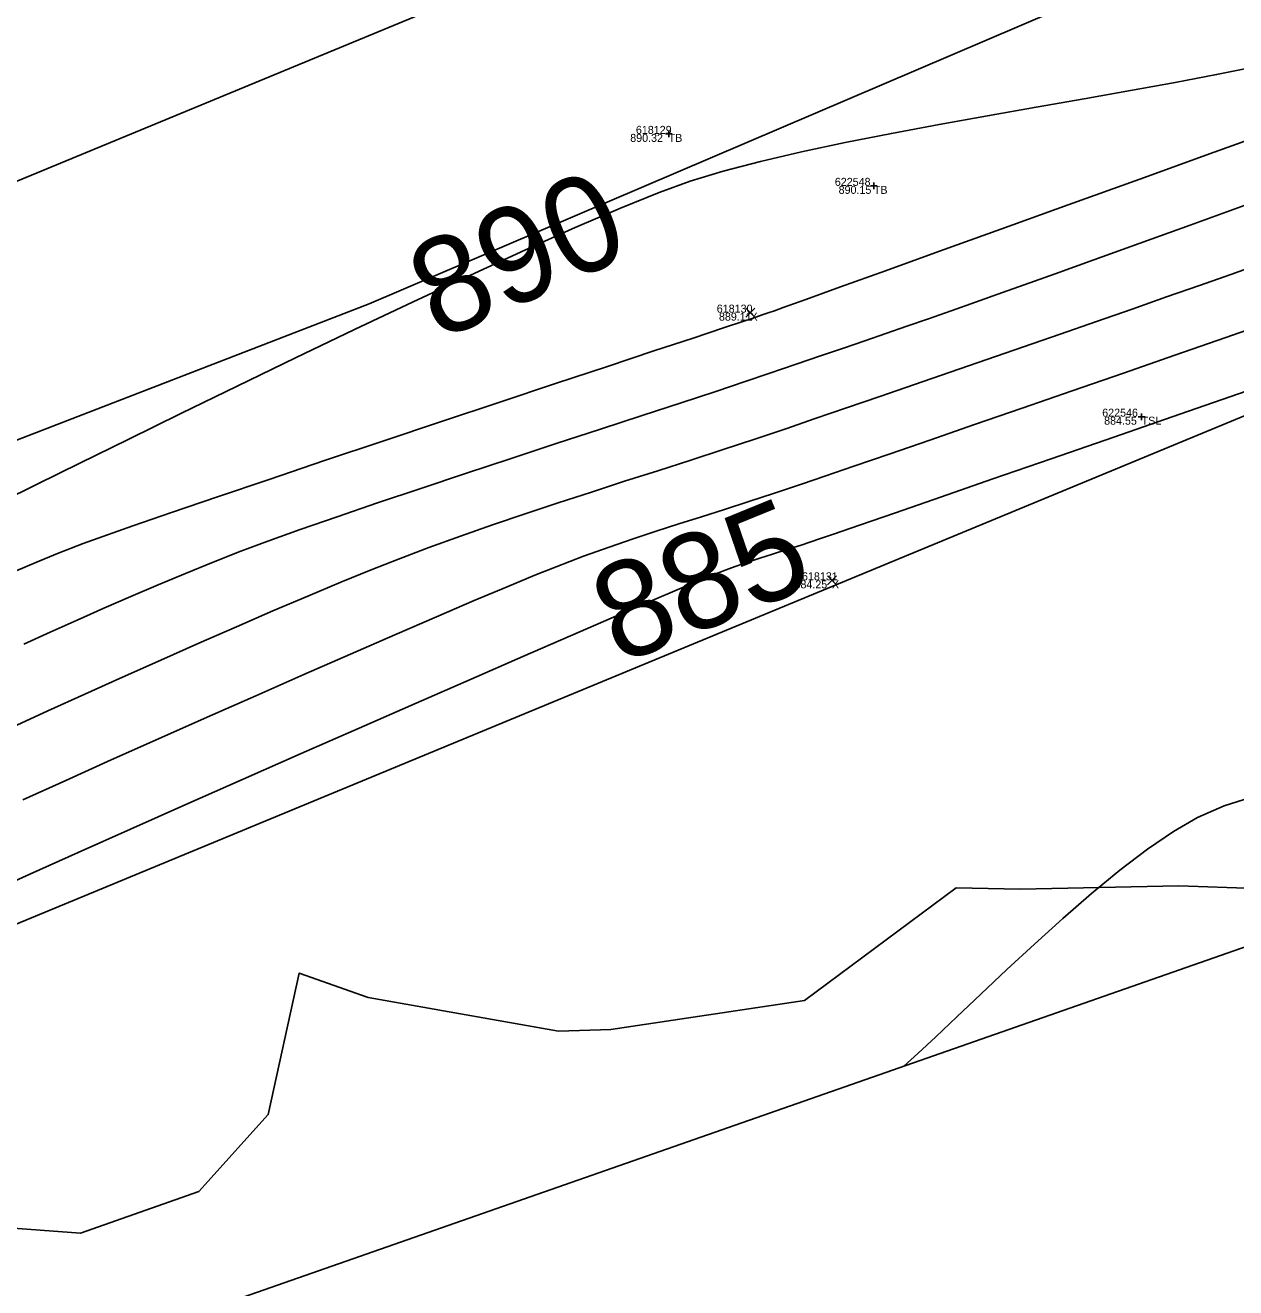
# Model space of a CAD drawing. Extents: x 1957117 to 1971063, y 701601 to 715861.
# Drawn here: x 1966232.2 to 1966285.2, y 709343.8 to 709399 of the extents above; entities that cross this region are included whole.
import ezdxf

# ---------------------------------------------------------------- set-up
doc = ezdxf.new("R2010")
doc.units = 0
for name, color, linetype in [('AP_X_Lights', 7, 'Continuous'), ('DT_X_Contour_Major', 7, 'Continuous'), ('DT_X_Contour_Minor', 7, 'Continuous'), ('DT_X_TIN_Hull', 7, 'Continuous'), ('GE_X_CL_20', 7, 'Continuous'), ('PV_P_Drive', 7, 'Continuous'), ('PV_P_Shoulder', 7, 'Continuous'), ('RS_Raster1', 7, 'Continuous'), ('RW_X_Esmt_RR', 7, 'Continuous'), ('RW_X_Fee_RW', 7, 'Continuous'), ('SC_Scratch1', 7, 'Continuous'), ('SC_Shading5', 7, 'Continuous'), ('VG_X_Tree_Line_Rt', 7, 'Continuous')]:
    doc.layers.add(name, color=color, linetype=linetype)

msp = doc.modelspace()

# ---------------------------------------------------------------- linework, layer by layer
at = {"layer": 'AP_X_Lights'}
for p, q in [((1966263.757, 709386.237), (1966264.145, 709386.627)), ((1966263.757, 709386.627), (1966264.145, 709386.237)), ((1966267.322, 709374.534), (1966267.71, 709374.924)), ((1966267.322, 709374.924), (1966267.71, 709374.534))]:
    msp.add_line(p, q, dxfattribs=at)
at = {"layer": 'DT_X_Contour_Major'}
for points in [[(1966231.196, 709378.154), (1966232.755, 709378.927), (1966234.619, 709379.848), (1966236.733, 709380.889), (1966239.045, 709382.023), (1966241.502, 709383.22), (1966244.05, 709384.452), (1966246.636, 709385.691), (1966249.206, 709386.909), (1966251.708, 709388.077), (1966254.088, 709389.166), (1966256.293, 709390.15), (1966258.269, 709390.999), (1966259.963, 709391.685), (1966261.322, 709392.179), (1966262.759, 709392.616), (1966264.389, 709393.043), (1966266.18, 709393.46), (1966268.1, 709393.869), (1966270.118, 709394.269), (1966272.203, 709394.66), (1966274.323, 709395.043), (1966276.446, 709395.418), (1966278.541, 709395.785), (1966280.576, 709396.144), (1966282.52, 709396.496), (1966284.341, 709396.841), (1966286.007, 709397.179)], [(1966231.196, 709378.154), (1966232.755, 709378.927), (1966234.619, 709379.848), (1966236.733, 709380.889), (1966239.045, 709382.023), (1966241.502, 709383.22), (1966244.05, 709384.452), (1966246.636, 709385.691), (1966249.206, 709386.909), (1966251.708, 709388.077), (1966254.088, 709389.166), (1966256.293, 709390.15), (1966258.269, 709390.999), (1966259.963, 709391.685), (1966261.322, 709392.179), (1966262.759, 709392.616), (1966264.389, 709393.043), (1966266.18, 709393.46), (1966268.1, 709393.869), (1966270.118, 709394.269), (1966272.203, 709394.66), (1966274.323, 709395.043), (1966276.446, 709395.418), (1966278.541, 709395.785), (1966280.576, 709396.144), (1966282.52, 709396.496), (1966284.341, 709396.841), (1966286.007, 709397.179)], [(1966285.673, 709383.01), (1966282.725, 709381.989), (1966279.847, 709380.992), (1966277.101, 709380.041), (1966274.552, 709379.159), (1966272.263, 709378.367), (1966270.296, 709377.686), (1966268.715, 709377.14), (1966267.584, 709376.75), (1966266.965, 709376.537), (1966266.17, 709376.272), (1966265.506, 709376.06), (1966264.922, 709375.878), (1966264.365, 709375.702), (1966263.785, 709375.51), (1966263.129, 709375.278), (1966262.346, 709374.983), (1966261.797, 709374.759), (1966260.854, 709374.361), (1966259.559, 709373.807), (1966257.956, 709373.116), (1966256.089, 709372.307), (1966254, 709371.399), (1966251.734, 709370.411), (1966249.333, 709369.361), (1966246.842, 709368.269), (1966244.305, 709367.154), (1966241.763, 709366.033), (1966239.262, 709364.927), (1966236.844, 709363.854), (1966234.553, 709362.833), (1966232.433, 709361.882), (1966230.526, 709361.021)], [(1966285.673, 709383.01), (1966282.725, 709381.989), (1966279.847, 709380.992), (1966277.101, 709380.041), (1966274.552, 709379.159), (1966272.263, 709378.367), (1966270.296, 709377.686), (1966268.715, 709377.14), (1966267.584, 709376.75), (1966266.965, 709376.537), (1966266.17, 709376.272), (1966265.506, 709376.06), (1966264.922, 709375.878), (1966264.365, 709375.702), (1966263.785, 709375.51), (1966263.129, 709375.278), (1966262.346, 709374.983), (1966261.797, 709374.759), (1966260.854, 709374.361), (1966259.559, 709373.807), (1966257.956, 709373.116), (1966256.089, 709372.307), (1966254, 709371.399), (1966251.734, 709370.411), (1966249.333, 709369.361), (1966246.842, 709368.269), (1966244.305, 709367.154), (1966241.763, 709366.033), (1966239.262, 709364.927), (1966236.844, 709363.854), (1966234.553, 709362.833), (1966232.433, 709361.882), (1966230.526, 709361.021)]]:
    msp.add_lwpolyline(points, dxfattribs=at)
at = {"layer": 'DT_X_Contour_Minor'}
for points in [[(1966231.846, 709375.145), (1966232.695, 709375.506), (1966233.654, 709375.897), (1966234.77, 709376.336), (1966235.625, 709376.651), (1966236.935, 709377.112), (1966238.63, 709377.696), (1966240.641, 709378.381), (1966242.898, 709379.143), (1966245.33, 709379.961), (1966247.87, 709380.811), (1966250.446, 709381.671), (1966252.99, 709382.518), (1966255.431, 709383.329), (1966257.7, 709384.082), (1966259.728, 709384.755), (1966261.444, 709385.323), (1966262.779, 709385.765), (1966263.664, 709386.058), (1966264.028, 709386.179), (1966264.301, 709386.272), (1966264.514, 709386.345), (1966264.726, 709386.419), (1966264.999, 709386.515), (1966265.387, 709386.655), (1966266.372, 709387.01), (1966267.885, 709387.555), (1966269.857, 709388.266), (1966272.221, 709389.118), (1966274.908, 709390.086), (1966277.85, 709391.146), (1966280.98, 709392.273), (1966284.228, 709393.443), (1966287.527, 709394.63)], [(1966231.846, 709375.145), (1966232.695, 709375.506), (1966233.654, 709375.897), (1966234.77, 709376.336), (1966235.625, 709376.651), (1966236.935, 709377.112), (1966238.63, 709377.696), (1966240.641, 709378.381), (1966242.898, 709379.143), (1966245.33, 709379.961), (1966247.87, 709380.811), (1966250.446, 709381.671), (1966252.99, 709382.518), (1966255.431, 709383.329), (1966257.7, 709384.082), (1966259.728, 709384.755), (1966261.444, 709385.323), (1966262.779, 709385.765), (1966263.664, 709386.058), (1966264.028, 709386.179), (1966264.301, 709386.272), (1966264.514, 709386.345), (1966264.726, 709386.419), (1966264.999, 709386.515), (1966265.387, 709386.655), (1966266.372, 709387.01), (1966267.885, 709387.555), (1966269.857, 709388.266), (1966272.221, 709389.118), (1966274.908, 709390.086), (1966277.85, 709391.146), (1966280.98, 709392.273), (1966284.228, 709393.443), (1966287.527, 709394.63)], [(1966285.593, 709391.134), (1966283.182, 709390.262), (1966280.955, 709389.458), (1966278.968, 709388.74), (1966277.273, 709388.13), (1966275.925, 709387.646), (1966274.977, 709387.309), (1966273.799, 709386.893), (1966272.726, 709386.516), (1966271.732, 709386.168), (1966270.791, 709385.84), (1966269.875, 709385.523), (1966268.96, 709385.206), (1966268.017, 709384.882), (1966267.021, 709384.541), (1966265.945, 709384.172), (1966264.762, 709383.768), (1966263.728, 709383.42), (1966262.432, 709382.991), (1966260.915, 709382.493), (1966259.22, 709381.938), (1966257.388, 709381.34), (1966255.462, 709380.709), (1966253.482, 709380.059), (1966251.492, 709379.402), (1966249.533, 709378.75), (1966247.646, 709378.115), (1966245.874, 709377.511), (1966244.258, 709376.948), (1966242.841, 709376.44), (1966241.664, 709375.998), (1966240.451, 709375.52), (1966239.246, 709375.031), (1966238.048, 709374.532), (1966236.858, 709374.024), (1966235.676, 709373.509), (1966234.501, 709372.988), (1966233.334, 709372.462), (1966232.175, 709371.932)], [(1966285.593, 709391.134), (1966283.182, 709390.262), (1966280.955, 709389.458), (1966278.968, 709388.74), (1966277.273, 709388.13), (1966275.925, 709387.646), (1966274.977, 709387.309), (1966273.799, 709386.893), (1966272.726, 709386.516), (1966271.732, 709386.168), (1966270.791, 709385.84), (1966269.875, 709385.523), (1966268.96, 709385.206), (1966268.017, 709384.882), (1966267.021, 709384.541), (1966265.945, 709384.172), (1966264.762, 709383.768), (1966263.728, 709383.42), (1966262.432, 709382.991), (1966260.915, 709382.493), (1966259.22, 709381.938), (1966257.388, 709381.34), (1966255.462, 709380.709), (1966253.482, 709380.059), (1966251.492, 709379.402), (1966249.533, 709378.75), (1966247.646, 709378.115), (1966245.874, 709377.511), (1966244.258, 709376.948), (1966242.841, 709376.44), (1966241.664, 709375.998), (1966240.451, 709375.52), (1966239.246, 709375.031), (1966238.048, 709374.532), (1966236.858, 709374.024), (1966235.676, 709373.509), (1966234.501, 709372.988), (1966233.334, 709372.462), (1966232.175, 709371.932)], [(1966286.209, 709388.547), (1966284.956, 709388.102), (1966283.594, 709387.622), (1966282.151, 709387.116), (1966280.643, 709386.589), (1966279.087, 709386.047), (1966277.498, 709385.494), (1966275.892, 709384.937), (1966274.284, 709384.38), (1966272.691, 709383.829), (1966271.128, 709383.29), (1966269.611, 709382.768), (1966268.157, 709382.269), (1966266.78, 709381.797), (1966265.497, 709381.358), (1966264.143, 709380.902), (1966262.754, 709380.445), (1966261.338, 709379.985), (1966259.901, 709379.523), (1966258.451, 709379.058), (1966256.996, 709378.589), (1966255.542, 709378.115), (1966254.097, 709377.636), (1966252.669, 709377.152), (1966251.265, 709376.662), (1966249.892, 709376.164), (1966248.558, 709375.659), (1966247.36, 709375.186), (1966246.032, 709374.642), (1966244.593, 709374.041), (1966243.067, 709373.39), (1966241.472, 709372.7), (1966239.832, 709371.982), (1966238.166, 709371.245), (1966236.497, 709370.5), (1966234.845, 709369.757), (1966233.231, 709369.025), (1966231.676, 709368.315)], [(1966286.209, 709388.547), (1966284.956, 709388.102), (1966283.594, 709387.622), (1966282.151, 709387.116), (1966280.643, 709386.589), (1966279.087, 709386.047), (1966277.498, 709385.494), (1966275.892, 709384.937), (1966274.284, 709384.38), (1966272.691, 709383.829), (1966271.128, 709383.29), (1966269.611, 709382.768), (1966268.157, 709382.269), (1966266.78, 709381.797), (1966265.497, 709381.358), (1966264.143, 709380.902), (1966262.754, 709380.445), (1966261.338, 709379.985), (1966259.901, 709379.523), (1966258.451, 709379.058), (1966256.996, 709378.589), (1966255.542, 709378.115), (1966254.097, 709377.636), (1966252.669, 709377.152), (1966251.265, 709376.662), (1966249.892, 709376.164), (1966248.558, 709375.659), (1966247.36, 709375.186), (1966246.032, 709374.642), (1966244.593, 709374.041), (1966243.067, 709373.39), (1966241.472, 709372.7), (1966239.832, 709371.982), (1966238.166, 709371.245), (1966236.497, 709370.5), (1966234.845, 709369.757), (1966233.231, 709369.025), (1966231.676, 709368.315)], [(1966286.876, 709386.084), (1966284.735, 709385.341), (1966282.518, 709384.572), (1966280.267, 709383.792), (1966278.027, 709383.016), (1966275.839, 709382.259), (1966273.747, 709381.536), (1966271.794, 709380.862), (1966270.023, 709380.251), (1966268.477, 709379.718), (1966267.199, 709379.279), (1966266.231, 709378.947), (1966265.008, 709378.537), (1966263.878, 709378.168), (1966262.818, 709377.83), (1966261.805, 709377.511), (1966260.816, 709377.198), (1966259.83, 709376.88), (1966258.823, 709376.546), (1966257.772, 709376.182), (1966256.656, 709375.778), (1966255.452, 709375.321), (1966254.518, 709374.948), (1966253.311, 709374.449), (1966251.866, 709373.84), (1966250.219, 709373.135), (1966248.405, 709372.352), (1966246.459, 709371.505), (1966244.417, 709370.611), (1966242.315, 709369.685), (1966240.187, 709368.744), (1966238.069, 709367.802), (1966235.997, 709366.876), (1966234.005, 709365.981), (1966232.13, 709365.133)], [(1966286.876, 709386.084), (1966284.735, 709385.341), (1966282.518, 709384.572), (1966280.267, 709383.792), (1966278.027, 709383.016), (1966275.839, 709382.259), (1966273.747, 709381.536), (1966271.794, 709380.862), (1966270.023, 709380.251), (1966268.477, 709379.718), (1966267.199, 709379.279), (1966266.231, 709378.947), (1966265.008, 709378.537), (1966263.878, 709378.168), (1966262.818, 709377.83), (1966261.805, 709377.511), (1966260.816, 709377.198), (1966259.83, 709376.88), (1966258.823, 709376.546), (1966257.772, 709376.182), (1966256.656, 709375.778), (1966255.452, 709375.321), (1966254.518, 709374.948), (1966253.311, 709374.449), (1966251.866, 709373.84), (1966250.219, 709373.135), (1966248.405, 709372.352), (1966246.459, 709371.505), (1966244.417, 709370.611), (1966242.315, 709369.685), (1966240.187, 709368.744), (1966238.069, 709367.802), (1966235.997, 709366.876), (1966234.005, 709365.981), (1966232.13, 709365.133)], [(1966285.823, 709365.241), (1966284.673, 709364.876), (1966283.497, 709364.358), (1966282.451, 709363.753), (1966281.314, 709362.973), (1966280.111, 709362.054), (1966278.869, 709361.033), (1966277.614, 709359.945), (1966276.372, 709358.827), (1966275.169, 709357.714), (1966274.031, 709356.642), (1966272.985, 709355.648), (1966272.056, 709354.767), (1966271.271, 709354.036), (1966270.656, 709353.489)], [(1966285.823, 709365.241), (1966284.673, 709364.876), (1966283.497, 709364.358), (1966282.451, 709363.753), (1966281.314, 709362.973), (1966280.111, 709362.054), (1966278.869, 709361.033), (1966277.614, 709359.945), (1966276.372, 709358.827), (1966275.169, 709357.714), (1966274.031, 709356.642), (1966272.985, 709355.648), (1966272.056, 709354.767), (1966271.271, 709354.036), (1966270.656, 709353.489)]]:
    msp.add_lwpolyline(points, dxfattribs=at)
at = {"layer": 'DT_X_TIN_Hull'}
msp.add_lwpolyline([(1966196.581, 709322.506), (1966234.303, 709340.787), (1966289.89, 709360.21), (1966341.932, 709358.331), (1966392.829, 709375.578), (1966427.603, 709419.04), (1966470.601, 709437.421), (1966515.498, 709455.717), (1966563.667, 709476.049), (1966610.999, 709497.301), (1966657.31, 709514.717), (1966699.438, 709532.997)], dxfattribs=at)
at = {"layer": 'GE_X_CL_20'}
msp.add_lwpolyline([(1966828.097, 709638.981), (1965844.448, 709231.801)], dxfattribs=at)
at = {"layer": 'PV_P_Drive'}
for p, q in [((1966260.23, 709394.247), (1966260.522, 709394.247)), ((1966260.376, 709394.393), (1966260.376, 709394.101)), ((1966260.376, 709394.247), (1966260.376, 709394.247)), ((1966269.202, 709391.975), (1966269.494, 709391.975)), ((1966269.348, 709392.121), (1966269.348, 709391.829)), ((1966269.348, 709391.975), (1966269.348, 709391.975)), ((1966281.061, 709382.029), (1966281.061, 709381.737)), ((1966280.915, 709381.883), (1966281.207, 709381.883)), ((1966281.061, 709381.883), (1966281.061, 709381.883))]:
    msp.add_line(p, q, dxfattribs=at)
at = {"layer": 'RW_X_Esmt_RR'}
msp.add_line((1965855.922, 709204.082), (1966839.571, 709611.262), dxfattribs=at)
at = {"layer": 'RW_X_Fee_RW'}
msp.add_lwpolyline([(1963881.046, 707276.431), (1964172.578, 707701.964), (1964668.324, 708419.582), (1964735.207, 708501.875), (1964966.496, 708718.802), (1965107.468, 708816.338), (1965585.552, 709094.216), (1966091.861, 709326.705), (1966247.281, 709386.816), (1966633.174, 709551.737), (1966943.202, 709670.565), (1967172.032, 709812.662), (1967935.697, 710373.174), (1968346.714, 710683.963), (1968484.345, 710796.182), (1968743.632, 711067.038), (1968903.937, 711275.819), (1969041.222, 711501.316), (1969638.166, 712572.015), (1970019.077, 713196.718)], dxfattribs=at)
at = {"layer": 'SC_Shading5'}
for points in [[(1963589.678, 706586.994), (1963626.625, 706689.548), (1963651.76, 706746.832), (1963668.09, 706778.596), (1963682.768, 706805.402), (1963734.424, 706911.594), (1963826.849, 707116.717), (1963877.258, 707215.645), (1963964.981, 707354.472), (1964070.526, 707509.355), (1964132.574, 707601.994), (1964163.9, 707642.169), (1964191.2, 707685.167), (1964278.98, 707807.131), (1964326.11, 707874.364), (1964396.427, 707968.962), (1964508.519, 708133.679), (1964655.588, 708336.552), (1964745.319, 708429.172), (1964840.327, 708522.317), (1964988.178, 708660.245), (1965089.796, 708739.041), (1965251.743, 708835.216), (1965415.807, 708922.048), (1965866.2, 709149.38), (1966173.543, 709294.131), (1966283.627, 709338.196), (1966534.003, 709419.214), (1966689.084, 709471.266), (1967008.468, 709641.817), (1967166.677, 709750.124), (1967422.113, 709931.083), (1967818.707, 710198.831), (1968187.021, 710459.852), (1968360.589, 710592.493), (1968496.543, 710707.847), (1968606.427, 710809.378), (1968733.391, 710937.091), (1968807.28, 711025.4), (1968843.008, 711077.094), (1968863.233, 711106.099), (1968909.747, 711171.311), (1968974.133, 711279.559), (1969130.932, 711546.915), (1969247.433, 711744.686), (1969402.714, 712016.424), (1969505.287, 712191.789), (1969666.311, 712460.805), (1969771.586, 712639.896), (1969880.058, 712820.917), (1969964.994, 712955.706), (1969990.005, 713000.084), (1970030.065, 713068.479)], [(1963609.915, 706579.703), (1963646.615, 706681.572), (1963671.193, 706737.585), (1963687.092, 706768.511), (1963701.884, 706795.526), (1963753.906, 706902.469), (1963846.249, 707107.41), (1963895.973, 707204.994), (1963982.966, 707342.667), (1964088.35, 707497.312), (1964150.015, 707589.379), (1964181.502, 707629.761), (1964209.024, 707673.109), (1964296.517, 707794.674), (1964343.552, 707861.772), (1964413.958, 707956.489), (1964526.123, 708121.313), (1964672.104, 708322.686), (1964760.576, 708414.006), (1964855.195, 708506.77), (1965002.134, 708643.847), (1965101.925, 708721.226), (1965262.272, 708816.451), (1965425.685, 708902.939), (1965875.63, 709130.044), (1966182.13, 709274.398), (1966290.944, 709317.954), (1966540.737, 709398.785), (1966697.632, 709451.445), (1967019.644, 709623.399), (1967178.971, 709732.471), (1967434.35, 709913.39), (1967830.945, 710181.14), (1968199.774, 710442.525), (1968374.086, 710575.735), (1968510.806, 710691.739), (1968621.36, 710793.889), (1968749.296, 710922.58), (1968824.413, 711012.355), (1968860.678, 711064.827), (1968880.812, 711093.701), (1968927.778, 711159.547), (1968992.655, 711268.62), (1969149.476, 711536.015), (1969266.039, 711733.891), (1969421.336, 712005.657), (1969523.8, 712180.835), (1969684.812, 712449.831), (1969790.084, 712628.917), (1969898.385, 712809.653), (1969983.474, 712944.685), (1970008.657, 712989.367), (1970048.626, 713057.607)]]:
    msp.add_spline(points, degree=3, dxfattribs=at)
at = {"layer": 'VG_X_Tree_Line_Rt'}
msp.add_lwpolyline([(1966231.114, 709346.451), (1966234.66, 709346.182), (1966239.823, 709348.003), (1966242.863, 709351.372), (1966244.221, 709357.558), (1966247.241, 709356.491), (1966255.56, 709355.018), (1966257.842, 709355.09), (1966266.317, 709356.354), (1966272.945, 709361.278), (1966275.744, 709361.227), (1966282.68, 709361.366), (1966286.061, 709361.258)], dxfattribs=at)

# ---------------------------------------------------------------- texts
at = {"layer": 'DT_X_Contour_Major'}
for s, rotation, p in [('890', 24.044, (1966250.306, 709385.18)), ('885', 22.2118, (1966258.198, 709371.021))]:
    msp.add_text(s, height=4.2, rotation=rotation, dxfattribs=at).set_placement(p)
at = {"layer": 'PV_P_Shoulder'}
for s, p in [('890.32', (1966258.695, 709393.897)), ('890.15', (1966267.808, 709391.625)), ('889.11', (1966262.575, 709386.082)), ('884.55', (1966279.419, 709381.533)), ('884.25', (1966265.879, 709374.379))]:
    msp.add_text(s, height=0.35, dxfattribs=at).set_placement(p)
at = {"layer": 'RS_Raster1'}
for s, p in [('618129', (1966258.943, 709394.247)), ('622548', (1966267.642, 709391.975)), ('618130', (1966262.48, 709386.432)), ('622546', (1966279.336, 709381.883)), ('618131', (1966266.207, 709374.729))]:
    msp.add_text(s, height=0.35, dxfattribs=at).set_placement(p)
at = {"layer": 'SC_Scratch1'}
for s, p in [('TB', (1966260.376, 709393.897)), ('TB', (1966269.348, 709391.625)), ('X', (1966263.951, 709386.082)), ('TSL', (1966281.061, 709381.533)), ('X', (1966267.516, 709374.379))]:
    msp.add_text(s, height=0.35, dxfattribs=at).set_placement(p)

doc.saveas('drawing.dxf')
